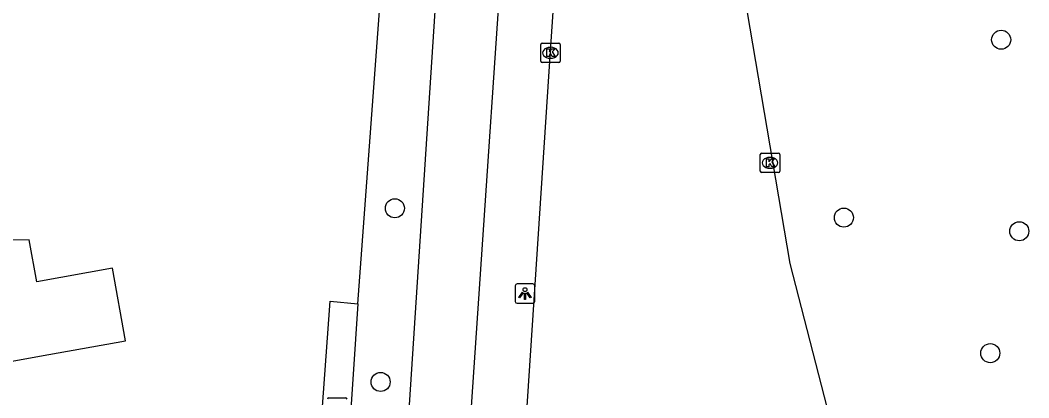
# Model space of a CAD drawing. Extents: x 157793 to 159380, y 380882 to 382313.
# Drawn here: x 158968.6 to 159020.5, y 381425.6 to 381445 of the extents above; entities that cross this region are included whole.
import ezdxf

# ---------------------------------------------------------------- set-up
doc = ezdxf.new("R2010")
doc.units = 0
for name, color, linetype in [('IMGEO_Boom', 7, 'Continuous'), ('IMGEO_Fietspad_gesloten', 7, 'Continuous'), ('IMGEO_Groenvoorziening', 7, 'Continuous'), ('IMGEO_Kolk', 7, 'Continuous'), ('IMGEO_Lichtpunt', 7, 'Continuous'), ('IMGEO_Pand', 7, 'Continuous'), ('IMGEO_Rijbaan_lokaal_gesloten', 7, 'Continuous'), ('IMGEO_Voetpad_open', 7, 'Continuous')]:
    doc.layers.add(name, color=color, linetype=linetype)

msp = doc.modelspace()

# ---------------------------------------------------------------- linework, layer by layer
at = {"layer": 'IMGEO_Boom'}
for centre in [(159019.035, 381443.973), (158987.89, 381435.308), (159010.955, 381434.828), (159019.967, 381434.128), (159018.477, 381427.862), (158987.157, 381426.381)]:
    msp.add_circle(centre, 0.489, dxfattribs=at)
at = {"layer": 'IMGEO_Fietspad_gesloten'}
for points in [[(158997.115, 381503.094), (158996.904, 381500), (158996.714, 381497.212), (158994.003, 381457.434), (158991.656, 381422.841), (158990.315, 381405.271), (158989.136, 381394.868), (158987.826, 381385.016)], [(158990.963, 381461.235), (158987.347, 381405.491), (158983.544, 381377.688), (158982.728, 381370.037)]]:
    msp.add_lwpolyline(points, dxfattribs=at)
at = {"layer": 'IMGEO_Groenvoorziening'}
msp.add_lwpolyline([(158985.983, 381430.403), (158987.763, 381454.509), (158944.522, 381447.039)], dxfattribs=at)
at = {"layer": 'IMGEO_Kolk'}
for p, q in [((158995.381, 381442.877), (158995.381, 381443.729)), ((158995.456, 381443.803), (158996.308, 381443.803)), ((158995.869, 381443.583), (158995.894, 381443.583)), ((158996.382, 381443.729), (158996.382, 381442.877)), ((158996.308, 381442.803), (158995.456, 381442.803)), ((158995.892, 381443.023), (158995.867, 381443.023)), ((159006.736, 381438.147), (159007.588, 381438.147)), ((159006.661, 381437.221), (159006.661, 381438.073)), ((159007.149, 381437.927), (159007.174, 381437.927)), ((159007.662, 381438.073), (159007.662, 381437.221)), ((159007.588, 381437.147), (159006.736, 381437.147)), ((159007.172, 381437.367), (159007.147, 381437.367)), ((158984.505, 381425.565), (158985.357, 381425.565))]:
    msp.add_line(p, q, dxfattribs=at)
for points in [[(158995.381, 381442.877), (158995.381, 381443.729)], [(158995.456, 381443.803), (158996.308, 381443.803)], [(158995.702, 381443.503), (158995.825, 381443.503), (158995.825, 381443.352), (158995.955, 381443.503), (158996.119, 381443.503), (158995.973, 381443.352), (158996.126, 381443.103), (158995.974, 381443.103), (158995.889, 381443.267), (158995.825, 381443.2), (158995.825, 381443.103), (158995.702, 381443.103), (158995.702, 381443.503)], [(158996.382, 381443.729), (158996.382, 381442.877)], [(158996.308, 381442.803), (158995.456, 381442.803)], [(159006.736, 381438.147), (159007.588, 381438.147)], [(159006.661, 381437.221), (159006.661, 381438.073)], [(159006.982, 381437.847), (159007.105, 381437.847), (159007.105, 381437.696), (159007.235, 381437.847), (159007.399, 381437.847), (159007.253, 381437.696), (159007.406, 381437.447), (159007.254, 381437.447), (159007.169, 381437.611), (159007.105, 381437.544), (159007.105, 381437.447), (159006.982, 381437.447), (159006.982, 381437.847)], [(159007.662, 381438.073), (159007.662, 381437.221)], [(159007.588, 381437.147), (159006.736, 381437.147)], [(158984.505, 381425.565), (158985.357, 381425.565)]]:
    msp.add_lwpolyline(points, dxfattribs=at)
for centre, start, end in [((158995.458, 381443.727), 91.552, 178.448), ((158995.458, 381443.727), 91.552, 178.448), ((158996.306, 381443.727), 1.552, 88.448), ((158996.306, 381443.727), 1.552, 88.448), ((158995.458, 381442.879), 181.552, 268.448), ((158995.458, 381442.879), 181.552, 268.448), ((158996.306, 381442.879), 271.552, 358.448), ((158996.306, 381442.879), 271.552, 358.448), ((159006.738, 381438.071), 91.552, 178.448), ((159006.738, 381438.071), 91.552, 178.448), ((159007.586, 381438.071), 1.552, 88.448), ((159007.586, 381438.071), 1.552, 88.448), ((159006.738, 381437.223), 181.552, 268.448), ((159006.738, 381437.223), 181.552, 268.448), ((159007.586, 381437.223), 271.552, 358.448), ((159007.586, 381437.223), 271.552, 358.448), ((158984.507, 381425.489), 91.552, 178.448), ((158984.507, 381425.489), 91.552, 178.448), ((158985.355, 381425.489), 1.552, 88.448), ((158985.355, 381425.489), 1.552, 88.448)]:
    msp.add_arc(centre, 0.0765, start, end, dxfattribs=at)
for centre, major_axis, ratio, start_param, end_param in [((158995.868, 381443.303), (-0.387, 0.002), 0.722429, 4.712389, 7.853982), ((158995.893, 381443.303), (-0.39, 0.002), 0.717154, 1.570796, 4.712389), ((159007.148, 381437.647), (-0.387, 0.002), 0.722429, 4.712389, 7.853982), ((159007.173, 381437.647), (-0.39, 0.002), 0.717154, 1.570796, 4.712389)]:
    msp.add_ellipse(centre, major_axis=major_axis, ratio=ratio, start_param=start_param, end_param=end_param, dxfattribs=at)
at = {"layer": 'IMGEO_Lichtpunt'}
for p, q in [((158994.977, 381431.425), (158994.169, 381431.425)), ((158994.977, 381431.425), (158994.169, 381431.425)), ((158994.075, 381431.33), (158994.075, 381430.523)), ((158994.075, 381431.33), (158994.075, 381430.523)), ((158995.071, 381430.523), (158995.071, 381431.33)), ((158995.071, 381430.523), (158995.071, 381431.33)), ((158994.169, 381430.429), (158994.977, 381430.429)), ((158994.169, 381430.429), (158994.977, 381430.429))]:
    msp.add_line(p, q, dxfattribs=at)
for points in [[(158994.449, 381430.994), (158994.488, 381430.966), (158994.3, 381430.704), (158994.262, 381430.731), (158994.449, 381430.994)], [(158994.551, 381430.946), (158994.598, 381430.946), (158994.598, 381430.624), (158994.551, 381430.624), (158994.551, 381430.946)], [(158994.661, 381430.966), (158994.699, 381430.993), (158994.886, 381430.731), (158994.847, 381430.703), (158994.661, 381430.966)]]:
    msp.add_lwpolyline(points, dxfattribs=at)
msp.add_circle((158994.574, 381431.128), 0.0994, dxfattribs=at)
for centre, start, end in [((158994.169, 381431.33), 90, 180), ((158994.169, 381431.33), 90, 180), ((158994.977, 381431.33), 0, 90), ((158994.977, 381431.33), 0, 90), ((158994.169, 381430.523), 180, 270), ((158994.169, 381430.523), 180, 270), ((158994.977, 381430.523), 270, 0), ((158994.977, 381430.523), 270, 360)]:
    msp.add_arc(centre, 0.0946, start, end, dxfattribs=at)
at = {"layer": 'IMGEO_Pand'}
msp.add_lwpolyline([(158967.159, 381427.262), (158970.113, 381427.788), (158974.045, 381428.49), (158973.377, 381432.232), (158969.488, 381431.537), (158969.103, 381433.693), (158966.041, 381433.654), (158965.357, 381437.48)], dxfattribs=at)
at = {"layer": 'IMGEO_Rijbaan_lokaal_gesloten'}
for points in [[(158994.631, 381424.35), (158995.889, 381443.392), (158998.669, 381484.367), (158999.546, 381496.973)], [(159006.678, 381496.371), (159005.138, 381474.302), (159004.763, 381461.892), (159005.498, 381449.499), (159005.977, 381445.475), (159008.181, 381432.472), (159010.233, 381424.488)]]:
    msp.add_lwpolyline(points, dxfattribs=at)
at = {"layer": 'IMGEO_Voetpad_open'}
for points in [[(158982.96, 381408.403), (158984.557, 381430.537), (158985.983, 381430.403)], [(158985.983, 381430.403), (158984.556, 381408.705)]]:
    msp.add_lwpolyline(points, dxfattribs=at)

doc.saveas('drawing.dxf')
